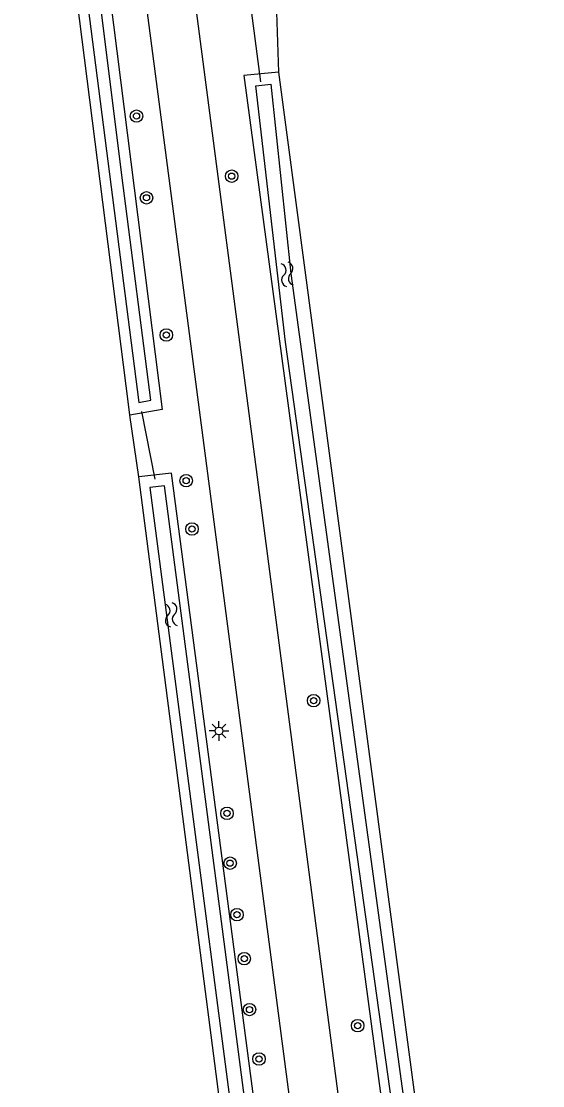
# Model space of a CAD drawing. Extents: x 136000 to 141000, y 400494 to 402006.
# Drawn here: x 138345 to 138378.5, y 401211.3 to 401279.7 of the extents above; entities that cross this region are included whole.
import ezdxf

# ---------------------------------------------------------------- set-up
doc = ezdxf.new("R2010")
doc.units = 0
for name, color, linetype in [('gg-afsc-erfafscheiding', 7, 'Continuous'), ('gg-knt-verharding', 7, 'Continuous'), ('gg-kntw-bovenkant insteek waterloop', 7, 'Continuous'), ('gg-kntw-waterlijn', 7, 'Continuous'), ('gg-kwrk-duiker nz buis', 7, 'Continuous'), ('gt-symb-boom', 7, 'Continuous'), ('gt-symb-lichtmast', 7, 'Continuous'), ('gt-symb-watersymbool', 7, 'Continuous')]:
    doc.layers.add(name, color=color, linetype=linetype)

# ---------------------------------------------------------------- blocks, each defined once
blk = doc.blocks.new('gt0-BOOM')
at = {"layer": 'gt-symb-boom'}
for radius in [0.4, 0.2]:
    blk.add_circle((0, 0), radius, dxfattribs=at)
blk = doc.blocks.new('gt0-LMAST')
at = {"layer": 'gt-symb-lichtmast'}
for p, q in [((-0.182, 0.173), (-0.447, 0.438)), ((-0.005, 0.246), (-0.005, 0.621)), ((0.172, 0.173), (0.437, 0.438)), ((-0.255, -0.004), (-0.63, -0.004)), ((-0.182, -0.181), (-0.447, -0.446)), ((-0.005, -0.254), (-0.005, -0.629)), ((0.437, -0.446), (0.172, -0.181)), ((0.245, -0.004), (0.62, -0.004))]:
    blk.add_line(p, q, dxfattribs=at)
blk.add_circle((-0.005, -0.004), 0.25, dxfattribs=at)
blk = doc.blocks.new('gt0-WA')
at = {"layer": 'gt-symb-watersymbool'}
for centre, start, end in [((-0.323, 0.022), 28.07249, 151.92751), ((0.427, 0.422), 208.07248, 331.92751), ((-0.323, -0.428), 28.07249, 151.92751), ((0.427, -0.028), 208.07248, 331.92751)]:
    blk.add_arc(centre, 0.425, start, end, dxfattribs=at)

msp = doc.modelspace()

# ---------------------------------------------------------------- linework, layer by layer
at = {"layer": 'gg-afsc-erfafscheiding'}
for p, q in [((138361.412, 401280.261), (138361.533, 401276.393)), ((138352.581, 401250.389), (138351.988, 401254.356))]:
    msp.add_line(p, q, dxfattribs=at)
at = {"layer": 'gg-knt-verharding'}
msp.add_line((138349.5, 401307.701), (138369.849, 401152.383), dxfattribs=at)
msp.add_lwpolyline([(138373.319, 401150.807), (138373.129, 401151.556), (138372.998, 401152.318), (138353.283, 401303.279)], dxfattribs=at)
at = {"layer": 'gg-kntw-bovenkant insteek waterloop'}
for p, q in [((138351.92, 401254.891), (138346.216, 401299.937)), ((138361.533, 401276.393), (138377.654, 401155.208)), ((138351.988, 401254.356), (138351.92, 401254.891)), ((138365.068, 401153.679), (138352.581, 401250.389))]:
    msp.add_line(p, q, dxfattribs=at)
for points in [[(138345.03, 401309.3), (138347.134, 401309.6), (138354.07, 401254.726), (138351.988, 401254.356)], [(138361.533, 401276.393), (138359.306, 401276.187), (138376.265, 401149.699), (138377.628, 401148.747), (138378.491, 401148.915)], [(138365.601, 401149.556), (138367.93, 401149.758), (138354.666, 401250.628), (138352.581, 401250.389)]]:
    msp.add_lwpolyline(points, dxfattribs=at)
at = {"layer": 'gg-kntw-waterlijn'}
for points in [[(138345.72, 401308.536), (138352.569, 401255.179), (138353.347, 401255.329), (138351.568, 401269.124), (138346.616, 401308.662), (138345.72, 401308.536)], [(138376.851, 401150.201), (138374.968, 401163.095), (138369.389, 401206.06), (138361.991, 401259.054), (138360.077, 401275.514), (138361.042, 401275.626), (138362.317, 401263.456), (138370.009, 401207.184), (138374.045, 401177.666), (138377.614, 401149.874), (138376.851, 401150.201)], [(138353.287, 401249.72), (138360.966, 401190.86), (138366.278, 401150.146), (138367.206, 401150.267), (138362.736, 401184.528), (138358.167, 401219.544), (138354.218, 401249.821), (138353.287, 401249.72)]]:
    msp.add_lwpolyline(points, dxfattribs=at)
at = {"layer": 'gg-kwrk-duiker nz buis'}
for p, q in [((138360.407, 401275.785), (138359.81, 401280.359)), ((138353.623, 401250.258), (138352.755, 401254.603))]:
    msp.add_line(p, q, dxfattribs=at)

# ---------------------------------------------------------------- block references
at = {"layer": 'gt-symb-boom'}
for p in [(138352.425, 401273.576), (138358.532, 401269.717), (138353.066, 401268.326), (138354.338, 401259.51), (138355.61, 401250.153), (138355.982, 401247.049), (138363.788, 401236.022), (138358.233, 401228.78), (138358.43, 401225.58), (138358.872, 401222.27), (138359.338, 401219.44), (138359.677, 401216.174), (138366.619, 401215.144), (138360.288, 401213)]:
    msp.add_blockref('gt0-BOOM', p, dxfattribs=at)
at = {"layer": 'gt-symb-lichtmast'}
msp.add_blockref('gt0-LMAST', (138357.72, 401234.077), dxfattribs=at)
at = {"layer": 'gt-symb-watersymbool', "rotation": 102.82712342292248}
for p in [(138362.106, 401263.355), (138354.657, 401241.482)]:
    msp.add_blockref('gt0-WA', p, dxfattribs=at)

doc.saveas('drawing.dxf')
